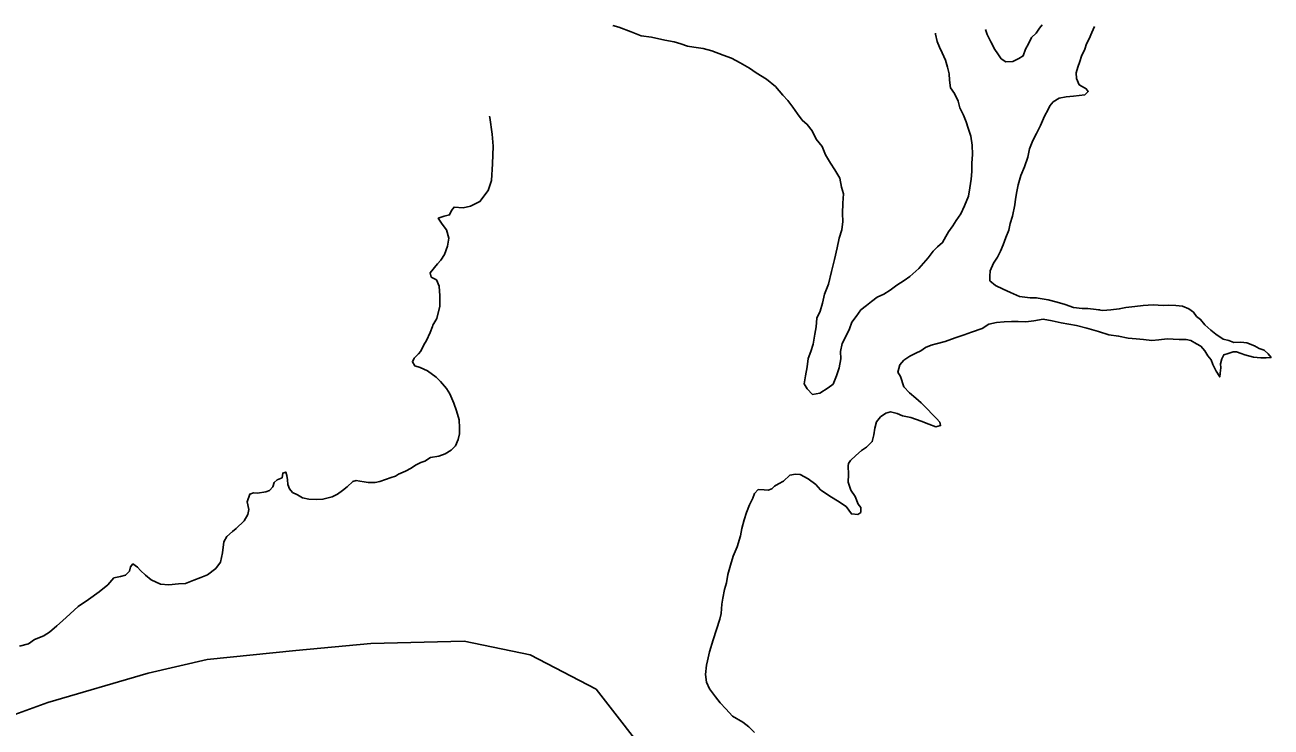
# Model space of a CAD drawing. Extents: x -939622 to -934245, y 1383184 to 1385301.
# Drawn here: x -936263.06 to -936251.88, y 1385046.48 to 1385052.77 of the extents above; entities that cross this region are included whole.
import ezdxf

# ---------------------------------------------------------------- set-up
doc = ezdxf.new("R2010")
doc.units = 0
doc.layers.add('2', color=7, linetype='Continuous')
doc.layers.add('9', color=7, linetype='Continuous')

msp = doc.modelspace()

# ---------------------------------------------------------------- linework, layer by layer
at = {"layer": '2'}
for points in [[(-936262.85, 1385046.696), (-936261.952, 1385046.96), (-936261.422, 1385047.082), (-936260.627, 1385047.164), (-936259.954, 1385047.225), (-936259.118, 1385047.246), (-936258.527, 1385047.123), (-936257.935, 1385046.817), (-936257.402, 1385046.132)], [(-936262.85, 1385046.696), (-936263.247, 1385046.552)]]:
    msp.add_lwpolyline(points, dxfattribs=at)
at = {"layer": '9'}
for points in [[(-936257.784, 1385052.769), (-936257.73, 1385052.754), (-936257.619, 1385052.71), (-936257.532, 1385052.675), (-936257.439, 1385052.664), (-936257.319, 1385052.638), (-936257.235, 1385052.621), (-936257.174, 1385052.603), (-936257.114, 1385052.583), (-936257.057, 1385052.575), (-936256.976, 1385052.563), (-936256.898, 1385052.54), (-936256.796, 1385052.502), (-936256.721, 1385052.476), (-936256.643, 1385052.434), (-936256.558, 1385052.384), (-936256.498, 1385052.343), (-936256.408, 1385052.286), (-936256.326, 1385052.221), (-936256.259, 1385052.144), (-936256.214, 1385052.096), (-936256.172, 1385052.036), (-936256.129, 1385051.977), (-936256.087, 1385051.92), (-936256.041, 1385051.881), (-936255.996, 1385051.822), (-936255.962, 1385051.75), (-936255.908, 1385051.684), (-936255.877, 1385051.607), (-936255.832, 1385051.532), (-936255.795, 1385051.475), (-936255.749, 1385051.398), (-936255.734, 1385051.317), (-936255.715, 1385051.257), (-936255.721, 1385051.175), (-936255.726, 1385051.082), (-936255.722, 1385051.01), (-936255.73, 1385050.935), (-936255.754, 1385050.86), (-936255.774, 1385050.775), (-936255.797, 1385050.67), (-936255.823, 1385050.561), (-936255.852, 1385050.447), (-936255.887, 1385050.359), (-936255.904, 1385050.278), (-936255.925, 1385050.206), (-936255.954, 1385050.142), (-936255.962, 1385050.067), (-936255.974, 1385050.001), (-936255.988, 1385049.911), (-936256.008, 1385049.844), (-936256.032, 1385049.781), (-936256.043, 1385049.706), (-936256.057, 1385049.625), (-936256.069, 1385049.555), (-936256.041, 1385049.511), (-936255.993, 1385049.46), (-936255.927, 1385049.47), (-936255.853, 1385049.518), (-936255.808, 1385049.552), (-936255.779, 1385049.627), (-936255.755, 1385049.697), (-936255.741, 1385049.778), (-936255.742, 1385049.844), (-936255.727, 1385049.916), (-936255.689, 1385049.992), (-936255.663, 1385050.049), (-936255.642, 1385050.107), (-936255.604, 1385050.158), (-936255.562, 1385050.218), (-936255.509, 1385050.258), (-936255.464, 1385050.292), (-936255.413, 1385050.331), (-936255.354, 1385050.359), (-936255.297, 1385050.395), (-936255.238, 1385050.438), (-936255.172, 1385050.481), (-936255.121, 1385050.517), (-936255.041, 1385050.59), (-936254.958, 1385050.684), (-936254.911, 1385050.745), (-936254.872, 1385050.784), (-936254.827, 1385050.821), (-936254.798, 1385050.875), (-936254.774, 1385050.917), (-936254.736, 1385050.972), (-936254.706, 1385051.02), (-936254.665, 1385051.078), (-936254.63, 1385051.15), (-936254.594, 1385051.238)], [(-936254.442, 1385052.732), (-936254.427, 1385052.688), (-936254.394, 1385052.622), (-936254.36, 1385052.553), (-936254.333, 1385052.514), (-936254.303, 1385052.47), (-936254.26, 1385052.443), (-936254.198, 1385052.444), (-936254.144, 1385052.471), (-936254.105, 1385052.496), (-936254.085, 1385052.556), (-936254.058, 1385052.604), (-936254.029, 1385052.659), (-936253.987, 1385052.698), (-936253.958, 1385052.744), (-936253.935, 1385052.773)], [(-936254.594, 1385051.238), (-936254.583, 1385051.313), (-936254.572, 1385051.391), (-936254.566, 1385051.46), (-936254.564, 1385051.533), (-936254.559, 1385051.611), (-936254.563, 1385051.695), (-936254.575, 1385051.776), (-936254.597, 1385051.848), (-936254.615, 1385051.905), (-936254.64, 1385051.964), (-936254.673, 1385052.03), (-936254.689, 1385052.09), (-936254.722, 1385052.159), (-936254.756, 1385052.21), (-936254.765, 1385052.279), (-936254.769, 1385052.336), (-936254.784, 1385052.393), (-936254.803, 1385052.456), (-936254.831, 1385052.524), (-936254.855, 1385052.575), (-936254.876, 1385052.626), (-936254.892, 1385052.689), (-936254.892, 1385052.698)], [(-936253.466, 1385052.76), (-936253.49, 1385052.706), (-936253.513, 1385052.649), (-936253.537, 1385052.603), (-936253.551, 1385052.555), (-936253.581, 1385052.492), (-936253.598, 1385052.444), (-936253.616, 1385052.395), (-936253.63, 1385052.344), (-936253.627, 1385052.293), (-936253.602, 1385052.236), (-936253.575, 1385052.221), (-936253.539, 1385052.201), (-936253.521, 1385052.177), (-936253.551, 1385052.147), (-936253.655, 1385052.133), (-936253.718, 1385052.127), (-936253.781, 1385052.117), (-936253.835, 1385052.084), (-936253.867, 1385052.047), (-936253.882, 1385052.014), (-936253.915, 1385051.954), (-936253.95, 1385051.872), (-936253.985, 1385051.8), (-936254.018, 1385051.736), (-936254.047, 1385051.661), (-936254.064, 1385051.586), (-936254.093, 1385051.501), (-936254.126, 1385051.423), (-936254.149, 1385051.338), (-936254.163, 1385051.278), (-936254.175, 1385051.212), (-936254.18, 1385051.161), (-936254.2, 1385051.058), (-936254.221, 1385050.992)], [(-936258.891, 1385051.954), (-936258.887, 1385051.944), (-936258.868, 1385051.793), (-936258.859, 1385051.685), (-936258.864, 1385051.526), (-936258.872, 1385051.379), (-936258.904, 1385051.288), (-936258.976, 1385051.189), (-936259.062, 1385051.149), (-936259.128, 1385051.133), (-936259.209, 1385051.139), (-936259.23, 1385051.109), (-936259.248, 1385051.07), (-936259.296, 1385051.057), (-936259.35, 1385051.039), (-936259.316, 1385050.985), (-936259.277, 1385050.937), (-936259.256, 1385050.862), (-936259.267, 1385050.79), (-936259.294, 1385050.715), (-936259.326, 1385050.663), (-936259.356, 1385050.63), (-936259.422, 1385050.551)], [(-936254.221, 1385050.992), (-936254.235, 1385050.932), (-936254.259, 1385050.868), (-936254.285, 1385050.802), (-936254.308, 1385050.745), (-936254.335, 1385050.69), (-936254.37, 1385050.636), (-936254.4, 1385050.567), (-936254.405, 1385050.521), (-936254.405, 1385050.479), (-936254.354, 1385050.435), (-936254.284, 1385050.402), (-936254.218, 1385050.373), (-936254.137, 1385050.338), (-936254.041, 1385050.327), (-936253.987, 1385050.327), (-936253.882, 1385050.307), (-936253.801, 1385050.287), (-936253.729, 1385050.267), (-936253.654, 1385050.24), (-936253.576, 1385050.229), (-936253.525, 1385050.23), (-936253.45, 1385050.221), (-936253.419, 1385050.217)], [(-936254.255, 1385050.879), (-936254.259, 1385050.868), (-936254.285, 1385050.802), (-936254.308, 1385050.745), (-936254.335, 1385050.69), (-936254.37, 1385050.636), (-936254.4, 1385050.567), (-936254.405, 1385050.521), (-936254.405, 1385050.479), (-936254.354, 1385050.435), (-936254.284, 1385050.402), (-936254.218, 1385050.373), (-936254.137, 1385050.338), (-936254.041, 1385050.327), (-936253.987, 1385050.327), (-936253.882, 1385050.307), (-936253.801, 1385050.287), (-936253.729, 1385050.267), (-936253.654, 1385050.24), (-936253.576, 1385050.229), (-936253.525, 1385050.23), (-936253.45, 1385050.221), (-936253.39, 1385050.213), (-936253.318, 1385050.217), (-936253.243, 1385050.226), (-936253.183, 1385050.239), (-936253.105, 1385050.249), (-936253.028, 1385050.256), (-936252.938, 1385050.263), (-936252.851, 1385050.257), (-936252.8, 1385050.261), (-936252.737, 1385050.256), (-936252.677, 1385050.25), (-936252.62, 1385050.227), (-936252.578, 1385050.197), (-936252.55, 1385050.158), (-936252.514, 1385050.132), (-936252.475, 1385050.084), (-936252.423, 1385050.036), (-936252.378, 1385050.001), (-936252.312, 1385049.956), (-936252.261, 1385049.942), (-936252.216, 1385049.924), (-936252.153, 1385049.928), (-936252.099, 1385049.922), (-936252.03, 1385049.896), (-936251.99, 1385049.872), (-936251.945, 1385049.855), (-936251.909, 1385049.822), (-936251.882, 1385049.792), (-936251.927, 1385049.789), (-936251.975, 1385049.788), (-936252.041, 1385049.794), (-936252.116, 1385049.814), (-936252.149, 1385049.826), (-936252.191, 1385049.84), (-936252.221, 1385049.84), (-936252.266, 1385049.827), (-936252.305, 1385049.815), (-936252.325, 1385049.779), (-936252.334, 1385049.734), (-936252.331, 1385049.698), (-936252.339, 1385049.649), (-936252.342, 1385049.616), (-936252.375, 1385049.667), (-936252.403, 1385049.727), (-936252.418, 1385049.769), (-936252.448, 1385049.805), (-936252.476, 1385049.849), (-936252.512, 1385049.891), (-936252.551, 1385049.912), (-936252.602, 1385049.944), (-936252.644, 1385049.953), (-936252.707, 1385049.952), (-936252.815, 1385049.957), (-936252.887, 1385049.948), (-936252.95, 1385049.944), (-936253.025, 1385049.952), (-936253.091, 1385049.958), (-936253.163, 1385049.963), (-936253.25, 1385049.983), (-936253.337, 1385049.994), (-936253.43, 1385050.023), (-936253.535, 1385050.055), (-936253.628, 1385050.078), (-936253.763, 1385050.101), (-936253.844, 1385050.118), (-936253.925, 1385050.133), (-936254.009, 1385050.12), (-936254.081, 1385050.11), (-936254.15, 1385050.112), (-936254.21, 1385050.112), (-936254.276, 1385050.111), (-936254.345, 1385050.104), (-936254.414, 1385050.089), (-936254.473, 1385050.052), (-936254.569, 1385050.018), (-936254.634, 1385049.993), (-936254.715, 1385049.968), (-936254.805, 1385049.935)], [(-936259.422, 1385050.551), (-936259.415, 1385050.512), (-936259.367, 1385050.486), (-936259.343, 1385050.429), (-936259.336, 1385050.345), (-936259.336, 1385050.252), (-936259.362, 1385050.14), (-936259.398, 1385050.08), (-936259.402, 1385050.068)], [(-936259.402, 1385050.068), (-936259.424, 1385050.014), (-936259.457, 1385049.944), (-936259.481, 1385049.905), (-936259.507, 1385049.848), (-936259.528, 1385049.823), (-936259.567, 1385049.784), (-936259.582, 1385049.751), (-936259.56, 1385049.715), (-936259.512, 1385049.7), (-936259.446, 1385049.671), (-936259.368, 1385049.614), (-936259.329, 1385049.575), (-936259.277, 1385049.513), (-936259.247, 1385049.465), (-936259.211, 1385049.381), (-936259.186, 1385049.312), (-936259.162, 1385049.231), (-936259.161, 1385049.159), (-936259.161, 1385049.105), (-936259.173, 1385049.054), (-936259.196, 1385048.999), (-936259.235, 1385048.96), (-936259.289, 1385048.927), (-936259.346, 1385048.905), (-936259.421, 1385048.893), (-936259.471, 1385048.862), (-936259.507, 1385048.85), (-936259.555, 1385048.826), (-936259.594, 1385048.798), (-936259.645, 1385048.771), (-936259.707, 1385048.743), (-936259.734, 1385048.725), (-936259.773, 1385048.713), (-936259.824, 1385048.695), (-936259.875, 1385048.679), (-936259.917, 1385048.67), (-936259.98, 1385048.669), (-936260.016, 1385048.675), (-936260.052, 1385048.681), (-936260.085, 1385048.687), (-936260.115, 1385048.677), (-936260.166, 1385048.632), (-936260.21, 1385048.599), (-936260.255, 1385048.565), (-936260.303, 1385048.541), (-936260.384, 1385048.519), (-936260.441, 1385048.516), (-936260.51, 1385048.521), (-936260.567, 1385048.533), (-936260.612, 1385048.56), (-936260.657, 1385048.581), (-936260.684, 1385048.613), (-936260.699, 1385048.652), (-936260.703, 1385048.694), (-936260.709, 1385048.733), (-936260.718, 1385048.763), (-936260.745, 1385048.754), (-936260.751, 1385048.712), (-936260.796, 1385048.694), (-936260.822, 1385048.67), (-936260.834, 1385048.63), (-936260.864, 1385048.597), (-936260.897, 1385048.585), (-936260.972, 1385048.575), (-936261.008, 1385048.578), (-936261.041, 1385048.566), (-936261.064, 1385048.497), (-936261.049, 1385048.428), (-936261.058, 1385048.382), (-936261.09, 1385048.325), (-936261.162, 1385048.258), (-936261.195, 1385048.231), (-936261.245, 1385048.186), (-936261.272, 1385048.138), (-936261.286, 1385048.038), (-936261.304, 1385047.954), (-936261.345, 1385047.897), (-936261.42, 1385047.842), (-936261.48, 1385047.818), (-936261.543, 1385047.793), (-936261.617, 1385047.765), (-936261.68, 1385047.762), (-936261.767, 1385047.752), (-936261.842, 1385047.758), (-936261.926, 1385047.796), (-936261.975, 1385047.838), (-936262.02, 1385047.88), (-936262.047, 1385047.91), (-936262.089, 1385047.939), (-936262.11, 1385047.912), (-936262.119, 1385047.873), (-936262.155, 1385047.837), (-936262.199, 1385047.825)], [(-936254.805, 1385049.935), (-936254.885, 1385049.913), (-936254.93, 1385049.9), (-936254.981, 1385049.879), (-936255.023, 1385049.851), (-936255.067, 1385049.83), (-936255.121, 1385049.802), (-936255.175, 1385049.766), (-936255.21, 1385049.726), (-936255.228, 1385049.66), (-936255.206, 1385049.621), (-936255.176, 1385049.528), (-936255.124, 1385049.475), (-936255.067, 1385049.427), (-936255.019, 1385049.383), (-936254.967, 1385049.329), (-936254.919, 1385049.278), (-936254.882, 1385049.243), (-936254.852, 1385049.21), (-936254.846, 1385049.18), (-936254.888, 1385049.17), (-936254.951, 1385049.194), (-936255.02, 1385049.22), (-936255.113, 1385049.252), (-936255.188, 1385049.267), (-936255.236, 1385049.287), (-936255.294, 1385049.302), (-936255.338, 1385049.292), (-936255.383, 1385049.259), (-936255.419, 1385049.213), (-936255.436, 1385049.156), (-936255.445, 1385049.096), (-936255.459, 1385049.036), (-936255.509, 1385048.987), (-936255.554, 1385048.957), (-936255.605, 1385048.911), (-936255.652, 1385048.868), (-936255.67, 1385048.841), (-936255.673, 1385048.82), (-936255.672, 1385048.742), (-936255.675, 1385048.673), (-936255.65, 1385048.601), (-936255.613, 1385048.544), (-936255.586, 1385048.475), (-936255.562, 1385048.446), (-936255.561, 1385048.401), (-936255.588, 1385048.382), (-936255.645, 1385048.388), (-936255.691, 1385048.453), (-936255.769, 1385048.504), (-936255.823, 1385048.539), (-936255.865, 1385048.566), (-936255.923, 1385048.604), (-936255.965, 1385048.652), (-936256.034, 1385048.702), (-936256.104, 1385048.741), (-936256.146, 1385048.743), (-936256.196, 1385048.734), (-936256.253, 1385048.682), (-936256.298, 1385048.658), (-936256.336, 1385048.636), (-936256.36, 1385048.612), (-936256.393, 1385048.6), (-936256.429, 1385048.605), (-936256.48, 1385048.608), (-936256.513, 1385048.571), (-936256.53, 1385048.529), (-936256.56, 1385048.469), (-936256.586, 1385048.399), (-936256.606, 1385048.336), (-936256.627, 1385048.258), (-936256.641, 1385048.191), (-936256.67, 1385048.092), (-936256.705, 1385048.008), (-936256.729, 1385047.929), (-936256.752, 1385047.845), (-936256.766, 1385047.77), (-936256.784, 1385047.709), (-936256.798, 1385047.631), (-936256.806, 1385047.577), (-936256.812, 1385047.496), (-936256.826, 1385047.444), (-936256.855, 1385047.351), (-936256.885, 1385047.258), (-936256.917, 1385047.152), (-936256.937, 1385047.071), (-936256.945, 1385047.032), (-936256.954, 1385046.947), (-936256.944, 1385046.878), (-936256.917, 1385046.819), (-936256.865, 1385046.747), (-936256.823, 1385046.693), (-936256.771, 1385046.64), (-936256.711, 1385046.574), (-936256.62, 1385046.521), (-936256.566, 1385046.479), (-936256.515, 1385046.426)], [(-936262.199, 1385047.825), (-936262.259, 1385047.815), (-936262.313, 1385047.752), (-936262.391, 1385047.688), (-936262.486, 1385047.621), (-936262.579, 1385047.557), (-936262.65, 1385047.491), (-936262.719, 1385047.43), (-936262.772, 1385047.385), (-936262.835, 1385047.327), (-936262.883, 1385047.297), (-936262.886, 1385047.295)], [(-936262.886, 1385047.295), (-936262.97, 1385047.26), (-936263.026, 1385047.224), (-936263.104, 1385047.202)]]:
    msp.add_lwpolyline(points, dxfattribs=at)

doc.saveas('drawing.dxf')
